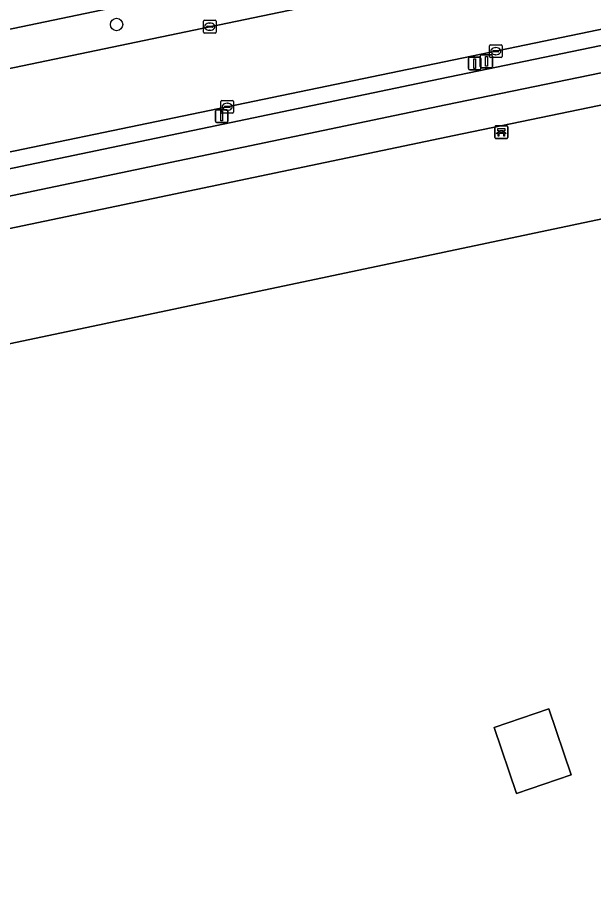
# Model space of a CAD drawing. Extents: x 164494 to 166241, y 382475 to 384495.
# Drawn here: x 165067.4 to 165112.8, y 384305.4 to 384374.5 of the extents above; entities that cross this region are included whole.
import ezdxf

# ---------------------------------------------------------------- set-up
doc = ezdxf.new("R2010")
doc.units = 0
for name, color, linetype in [('IMGEO_Bank', 7, 'Continuous'), ('IMGEO_Berm_groen', 7, 'Continuous'), ('IMGEO_Boom', 7, 'Continuous'), ('IMGEO_Erf', 7, 'Continuous'), ('IMGEO_Fietspad_open', 7, 'Continuous'), ('IMGEO_Groenvoorziening', 7, 'Continuous'), ('IMGEO_Hek', 7, 'Continuous'), ('IMGEO_Kolk', 7, 'Continuous'), ('IMGEO_Lichtmast', 7, 'Continuous'), ('IMGEO_Pand', 7, 'Continuous'), ('IMGEO_Rijbaan_lokaal_open', 7, 'Continuous'), ('IMGEO_Verkeersregelinstallatiepaal', 7, 'Continuous'), ('IMGEO_Voetpad_open', 7, 'Continuous')]:
    doc.layers.add(name, color=color, linetype=linetype)

msp = doc.modelspace()

# ---------------------------------------------------------------- linework, layer by layer
at = {"layer": 'IMGEO_Bank'}
for p, q in [((165105.023, 384365.095), (165105.023, 384365.936)), ((165105.023, 384365.936), (165105.023, 384365.095)), ((165105.098, 384366.02), (165105.939, 384366.02)), ((165105.939, 384366.02), (165105.098, 384366.02)), ((165106.023, 384365.945), (165106.023, 384365.104)), ((165106.023, 384365.104), (165106.023, 384365.945)), ((165105.72, 384365.418), (165105.327, 384365.418)), ((165105.332, 384365.526), (165105.332, 384365.632)), ((165105.376, 384365.632), (165105.376, 384365.526)), ((165105.664, 384365.638), (165105.382, 384365.638)), ((165105.382, 384365.52), (165105.664, 384365.52)), ((165105.67, 384365.526), (165105.67, 384365.632)), ((165105.714, 384365.632), (165105.714, 384365.526)), ((165105.948, 384365.02), (165105.107, 384365.02)), ((165105.107, 384365.02), (165105.948, 384365.02))]:
    msp.add_line(p, q, dxfattribs=at)
for points in [[(165105.326, 384365.638), (165105.24, 384365.638), (165105.24, 384365.799), (165105.803, 384365.799), (165105.803, 384365.638), (165105.72, 384365.638)], [(165105.27, 384365.418), (165105.128, 384365.418), (165105.24, 384365.52), (165105.326, 384365.52)], [(165105.32, 384365.411), (165105.32, 384365.204), (165105.277, 384365.204), (165105.277, 384365.411)], [(165105.72, 384365.52), (165105.803, 384365.52), (165105.915, 384365.418), (165105.776, 384365.418)], [(165105.77, 384365.411), (165105.77, 384365.204), (165105.726, 384365.204), (165105.726, 384365.411)]]:
    msp.add_lwpolyline(points, dxfattribs=at)
for centre, radius, start, end in [((165105.101, 384365.942), 0.0779, 92.4484, 184.28452), ((165105.101, 384365.942), 0.0779, 92.4484, 184.28452), ((165105.945, 384365.942), 0.0779, 2.4484, 94.28452), ((165105.945, 384365.942), 0.0779, 2.4484, 94.28452), ((165105.101, 384365.098), 0.0779, 182.4484, 274.28452), ((165105.101, 384365.098), 0.0779, 182.4484, 274.28452), ((165105.27, 384365.411), 0.00671, 2.89567, 87.10433), ((165105.327, 384365.411), 0.00671, 92.89567, 177.10433), ((165105.325, 384365.631), 0.00671, 2.89567, 87.10433), ((165105.325, 384365.527), 0.00671, 272.89567, 357.10433), ((165105.382, 384365.631), 0.00671, 92.89567, 177.10433), ((165105.382, 384365.527), 0.00671, 182.89567, 267.10433), ((165105.664, 384365.631), 0.00671, 2.89567, 87.10433), ((165105.664, 384365.527), 0.00671, 272.89567, 357.10433), ((165105.721, 384365.631), 0.00671, 92.89567, 177.10433), ((165105.721, 384365.527), 0.00671, 182.89567, 267.10433), ((165105.719, 384365.411), 0.00671, 2.89567, 87.10433), ((165105.776, 384365.411), 0.00671, 92.89567, 177.10433), ((165105.945, 384365.098), 0.0779, 272.4484, 4.28452), ((165105.945, 384365.098), 0.0779, 272.4484, 4.28452)]:
    msp.add_arc(centre, radius, start, end, dxfattribs=at)
at = {"layer": 'IMGEO_Berm_groen'}
for points in [[(165103.145, 384381.247), (165078.417, 384376.067), (165044.842, 384369.066), (164998.737, 384359.434), (164936.708, 384346.52), (164925.461, 384344.192), (164926.103, 384341.106), (164933.216, 384342.574), (164954.306, 384347.035), (164980.37, 384352.43), (164994.137, 384355.385), (165015.253, 384359.737), (165037.346, 384364.383), (165059.459, 384368.999), (165082.552, 384373.828), (165103.18, 384378.131), (165103.841, 384378.298)], [(165118.108, 384374.601), (165083.93, 384367.513), (165060.866, 384362.734), (165038.786, 384358.11), (165016.662, 384353.497), (165001.186, 384350.268), (165001.461, 384348.974), (165051.79, 384359.513), (165100.699, 384369.712), (165114.768, 384372.637)]]:
    msp.add_lwpolyline(points, dxfattribs=at)
at = {"layer": 'IMGEO_Boom'}
msp.add_circle((165075.214, 384374.002), 0.489, dxfattribs=at)
at = {"layer": 'IMGEO_Erf'}
msp.add_lwpolyline([(165121.194, 384360.319), (165097.67, 384355.369), (165074.224, 384350.422), (165049.402, 384345.197), (165032.09, 384341.677), (165016.726, 384338.497)], dxfattribs=at)
msp.add_lwpolyline([(165104.957, 384318.638), (165109.254, 384320.097), (165111.018, 384314.902), (165106.721, 384313.443)], close=True, dxfattribs=at)
at = {"layer": 'IMGEO_Fietspad_open'}
for points in [[(164795.6, 384317.184), (164798.561, 384317.801), (164845.552, 384327.536), (164876.06, 384333.902), (164900.22, 384338.981), (164917.673, 384342.602), (164918.341, 384339.504), (164926.103, 384341.106), (164925.461, 384344.192), (164936.708, 384346.52), (164998.737, 384359.434), (165044.842, 384369.066), (165078.417, 384376.067), (165103.145, 384381.247)], [(165118.509, 384373.384), (165114.768, 384372.637), (165100.699, 384369.712), (165051.79, 384359.513), (165001.461, 384348.974), (164996.183, 384347.859), (164980.371, 384344.544), (164956.926, 384339.68), (164933.359, 384334.783), (164911.059, 384330.145), (164868.55, 384321.331), (164832.678, 384313.85), (164825.97, 384312.501), (164814.364, 384310.101), (164814.35, 384310.172), (164809.331, 384309.126), (164809.333, 384309.08), (164801.696, 384307.495)], [(164802.068, 384305.407), (164809.925, 384307.04), (164833.08, 384311.822), (164838.611, 384312.969), (164868.92, 384319.253), (164912.329, 384328.255), (164932.507, 384332.46), (164958.923, 384337.938), (164978.743, 384342.085), (164996.584, 384345.814), (165001.876, 384346.919), (165052.181, 384357.436), (165101.155, 384367.679), (165118.614, 384371.278), (165123.59, 384372.323)]]:
    msp.add_lwpolyline(points, dxfattribs=at)
at = {"layer": 'IMGEO_Groenvoorziening'}
msp.add_lwpolyline([(165097.67, 384355.369), (165121.194, 384360.319), (165128.463, 384361.866), (165121.469, 384369.317), (165101.82, 384365.255), (165052.6, 384354.959), (165007.446, 384345.541), (165010.705, 384337.217), (165014.207, 384337.944), (165014.284, 384337.57), (165016.804, 384338.097), (165016.726, 384338.497), (165032.09, 384341.677), (165049.402, 384345.197), (165074.224, 384350.422)], close=True, dxfattribs=at)
at = {"layer": 'IMGEO_Hek'}
msp.add_lwpolyline([(165128.694, 384361.62), (165128.463, 384361.866), (165121.194, 384360.319), (165097.67, 384355.369), (165074.224, 384350.422), (165049.402, 384345.197), (165032.09, 384341.677), (165016.726, 384338.497), (165016.804, 384338.097)], dxfattribs=at)
at = {"layer": 'IMGEO_Kolk'}
for p, q in [((165082.051, 384373.402), (165082.051, 384374.254)), ((165082.126, 384374.328), (165082.978, 384374.328)), ((165082.539, 384374.108), (165082.564, 384374.108)), ((165083.052, 384374.254), (165083.052, 384373.402)), ((165082.31, 384373.822), (165082.31, 384373.834)), ((165082.748, 384373.785), (165082.35, 384373.785)), ((165082.353, 384373.871), (165082.751, 384373.871)), ((165082.562, 384373.548), (165082.537, 384373.548)), ((165082.794, 384373.834), (165082.794, 384373.822)), ((165082.978, 384373.328), (165082.126, 384373.328)), ((165104.588, 384371.476), (165104.588, 384372.328)), ((165104.663, 384372.402), (165105.515, 384372.402)), ((165105.076, 384372.182), (165105.101, 384372.182)), ((165105.589, 384372.328), (165105.589, 384371.476)), ((165105.515, 384371.402), (165104.663, 384371.402)), ((165104.847, 384371.896), (165104.847, 384371.908)), ((165105.285, 384371.859), (165104.887, 384371.859)), ((165104.89, 384371.945), (165105.288, 384371.945)), ((165105.099, 384371.622), (165105.074, 384371.622)), ((165105.331, 384371.908), (165105.331, 384371.896)), ((165083.429, 384367.087), (165083.429, 384367.939)), ((165083.504, 384368.013), (165084.356, 384368.013)), ((165084.43, 384367.939), (165084.43, 384367.087)), ((165083.688, 384367.507), (165083.688, 384367.519)), ((165084.126, 384367.47), (165083.728, 384367.47)), ((165083.731, 384367.556), (165084.129, 384367.556)), ((165083.94, 384367.233), (165083.915, 384367.233)), ((165083.917, 384367.793), (165083.942, 384367.793)), ((165084.172, 384367.519), (165084.172, 384367.507)), ((165084.356, 384367.013), (165083.504, 384367.013))]:
    msp.add_line(p, q, dxfattribs=at)
for points in [[(165082.051, 384373.402), (165082.051, 384374.254)], [(165082.126, 384374.328), (165082.978, 384374.328)], [(165083.052, 384374.254), (165083.052, 384373.402)], [(165082.978, 384373.328), (165082.126, 384373.328)], [(165104.588, 384371.476), (165104.588, 384372.328)], [(165104.663, 384372.402), (165105.515, 384372.402)], [(165105.589, 384372.328), (165105.589, 384371.476)], [(165105.515, 384371.402), (165104.663, 384371.402)], [(165083.429, 384367.087), (165083.429, 384367.939)], [(165083.504, 384368.013), (165084.356, 384368.013)], [(165084.43, 384367.939), (165084.43, 384367.087)], [(165084.356, 384367.013), (165083.504, 384367.013)]]:
    msp.add_lwpolyline(points, dxfattribs=at)
for centre, radius, start, end in [((165082.128, 384374.252), 0.0765, 91.55205, 178.44795), ((165082.128, 384374.252), 0.0765, 91.55205, 178.44795), ((165082.976, 384374.252), 0.0765, 1.55205, 88.44795), ((165082.976, 384374.252), 0.0765, 1.55205, 88.44795), ((165082.128, 384373.404), 0.0765, 181.55205, 268.44795), ((165082.128, 384373.404), 0.0765, 181.55205, 268.44795), ((165082.35, 384373.831), 0.0403, 85.87752, 175.75265), ((165082.347, 384373.821), 0.0366, 178.93798, 274.71019), ((165082.751, 384373.828), 0.043, 264.86636, 352.45326), ((165082.755, 384373.833), 0.0386, 1.73085, 96.63898), ((165082.976, 384373.404), 0.0765, 271.55205, 358.44795), ((165082.976, 384373.404), 0.0765, 271.55205, 358.44795), ((165104.665, 384372.326), 0.0765, 91.55205, 178.44795), ((165104.665, 384372.326), 0.0765, 91.55205, 178.44795), ((165105.513, 384372.326), 0.0765, 1.55205, 88.44795), ((165105.513, 384372.326), 0.0765, 1.55205, 88.44795), ((165104.665, 384371.478), 0.0765, 181.55205, 268.44795), ((165104.665, 384371.478), 0.0765, 181.55205, 268.44795), ((165104.887, 384371.905), 0.0403, 85.87752, 175.75265), ((165104.884, 384371.895), 0.0366, 178.93798, 274.71019), ((165105.288, 384371.902), 0.043, 264.86636, 352.45326), ((165105.292, 384371.907), 0.0386, 1.73085, 96.63898), ((165105.513, 384371.478), 0.0765, 271.55205, 358.44795), ((165105.513, 384371.478), 0.0765, 271.55205, 358.44795), ((165083.506, 384367.937), 0.0765, 91.55205, 178.44795), ((165083.506, 384367.937), 0.0765, 91.55205, 178.44795), ((165084.354, 384367.937), 0.0765, 1.55205, 88.44795), ((165084.354, 384367.937), 0.0765, 1.55205, 88.44795), ((165083.728, 384367.516), 0.0403, 85.87752, 175.75265), ((165083.725, 384367.506), 0.0366, 178.93798, 274.71019), ((165084.129, 384367.513), 0.043, 264.86636, 352.45326), ((165084.133, 384367.518), 0.0386, 1.73085, 96.63898), ((165083.506, 384367.089), 0.0765, 181.55205, 268.44795), ((165083.506, 384367.089), 0.0765, 181.55205, 268.44795), ((165084.354, 384367.089), 0.0765, 271.55205, 358.44795), ((165084.354, 384367.089), 0.0765, 271.55205, 358.44795)]:
    msp.add_arc(centre, radius, start, end, dxfattribs=at)
for centre, major_axis, ratio, start_param, end_param in [((165082.538, 384373.828), (-0.387, 0.002), 0.722429, 4.712389, 7.853982), ((165082.563, 384373.828), (-0.39, 0.002), 0.717154, 1.570796, 4.712389), ((165105.075, 384371.902), (-0.387, 0.002), 0.722429, 4.712389, 7.853982), ((165105.1, 384371.902), (-0.39, 0.002), 0.717154, 1.570796, 4.712389), ((165083.916, 384367.513), (-0.387, 0.002), 0.722429, 4.712389, 7.853982), ((165083.941, 384367.513), (-0.39, 0.002), 0.717154, 1.570796, 4.712389)]:
    msp.add_ellipse(centre, major_axis=major_axis, ratio=ratio, start_param=start_param, end_param=end_param, dxfattribs=at)
at = {"layer": 'IMGEO_Lichtmast'}
for p, q in [((165103.85, 384370.699), (165103.85, 384371.499)), ((165103.85, 384371.499), (165103.85, 384370.699)), ((165103.95, 384371.599), (165104.74, 384371.599)), ((165104.74, 384371.599), (165103.95, 384371.599)), ((165104.84, 384371.499), (165104.84, 384370.699)), ((165104.84, 384370.699), (165104.84, 384371.499)), ((165104.74, 384370.599), (165103.95, 384370.599)), ((165103.95, 384370.599), (165104.74, 384370.599)), ((165082.995, 384366.391), (165082.995, 384367.191)), ((165082.995, 384367.191), (165082.995, 384366.391)), ((165083.095, 384367.291), (165083.885, 384367.291)), ((165083.885, 384367.291), (165083.095, 384367.291)), ((165083.985, 384367.191), (165083.985, 384366.391)), ((165083.985, 384366.391), (165083.985, 384367.191)), ((165083.885, 384366.291), (165083.095, 384366.291)), ((165083.095, 384366.291), (165083.885, 384366.291))]:
    msp.add_line(p, q, dxfattribs=at)
for points in [[(165104.27, 384371.474), (165104.42, 384371.474), (165104.42, 384370.724), (165104.27, 384370.724), (165104.27, 384371.474)], [(165083.415, 384367.166), (165083.565, 384367.166), (165083.565, 384366.416), (165083.415, 384366.416), (165083.415, 384367.166)]]:
    msp.add_lwpolyline(points, dxfattribs=at)
for centre, start, end in [((165103.95, 384371.499), 90, 180), ((165103.95, 384371.499), 90, 180), ((165104.74, 384371.499), 0, 90), ((165104.74, 384371.499), 360, 90), ((165103.95, 384370.699), 180, 270), ((165103.95, 384370.699), 180, 270), ((165104.74, 384370.699), 270, 0), ((165104.74, 384370.699), 270, 0), ((165083.095, 384367.191), 90, 180), ((165083.095, 384367.191), 90, 180), ((165083.885, 384367.191), 0, 90), ((165083.885, 384367.191), 360, 90), ((165083.095, 384366.391), 180, 270), ((165083.095, 384366.391), 180, 270), ((165083.885, 384366.391), 270, 0), ((165083.885, 384366.391), 270, 0)]:
    msp.add_arc(centre, 0.1, start, end, dxfattribs=at)
at = {"layer": 'IMGEO_Pand'}
msp.add_lwpolyline([(165109.254, 384320.097), (165104.957, 384318.638), (165106.721, 384313.443), (165111.018, 384314.902)], close=True, dxfattribs=at)
at = {"layer": 'IMGEO_Rijbaan_lokaal_open'}
for points in [[(164923.017, 384333.971), (164933.937, 384336.234), (164935.002, 384336.455), (164955.553, 384340.732), (164955.712, 384340.765), (164981.397, 384346.103), (164981.482, 384346.121), (164995.659, 384349.115), (164995.895, 384349.164), (165001.186, 384350.268), (165016.662, 384353.497), (165038.786, 384358.11), (165060.866, 384362.734), (165083.93, 384367.513), (165118.108, 384374.601), (165110.316, 384389.55)], [(165103.841, 384378.298), (165103.18, 384378.131), (165082.552, 384373.828), (165059.459, 384368.999), (165037.346, 384364.383), (165015.253, 384359.737), (164994.137, 384355.385), (164980.37, 384352.43), (164954.306, 384347.035), (164933.216, 384342.574), (164926.103, 384341.106), (164918.341, 384339.504), (164908.242, 384337.42), (164886.155, 384332.862), (164865.073, 384328.486), (164845.934, 384324.502), (164823.887, 384319.91), (164800.79, 384315.134), (164796.746, 384314.295), (164799.153, 384308.224)]]:
    msp.add_lwpolyline(points, dxfattribs=at)
at = {"layer": 'IMGEO_Verkeersregelinstallatiepaal'}
for p, q in [((165102.929, 384370.522), (165102.929, 384371.322)), ((165102.929, 384371.322), (165102.929, 384370.522)), ((165103.029, 384371.422), (165103.819, 384371.422)), ((165103.819, 384371.422), (165103.029, 384371.422)), ((165103.919, 384371.322), (165103.919, 384370.522)), ((165103.919, 384370.522), (165103.919, 384371.322)), ((165103.819, 384370.422), (165103.029, 384370.422)), ((165103.029, 384370.422), (165103.819, 384370.422))]:
    msp.add_line(p, q, dxfattribs=at)
msp.add_lwpolyline([(165103.349, 384371.297), (165103.499, 384371.297), (165103.499, 384370.547), (165103.349, 384370.547), (165103.349, 384371.297)], dxfattribs=at)
for centre, start, end in [((165103.029, 384371.322), 90, 180), ((165103.029, 384371.322), 90, 180), ((165103.819, 384371.322), 0, 90), ((165103.819, 384371.322), 360, 90), ((165103.029, 384370.522), 180, 270), ((165103.029, 384370.522), 180, 270), ((165103.819, 384370.522), 270, 0), ((165103.819, 384370.522), 270, 0)]:
    msp.add_arc(centre, 0.1, start, end, dxfattribs=at)
at = {"layer": 'IMGEO_Voetpad_open'}
for points in [[(165123.59, 384372.323), (165118.614, 384371.278), (165101.155, 384367.679), (165052.181, 384357.436), (165001.876, 384346.919), (164996.584, 384345.814), (164978.743, 384342.085), (164958.923, 384337.938), (164932.507, 384332.46), (164912.329, 384328.255), (164868.92, 384319.253), (164838.611, 384312.969), (164833.08, 384311.822), (164809.925, 384307.04), (164802.068, 384305.407)], [(164913.849, 384326.017), (164931.494, 384329.683), (164931.595, 384329.704), (164960.93, 384335.824), (164961.279, 384335.897), (164976.708, 384339.106), (164976.791, 384339.123), (164985.728, 384340.992), (164986.639, 384341.182), (164997.097, 384343.369), (164998.345, 384343.632), (165002.371, 384344.482), (165003.041, 384344.622), (165006.564, 384345.357), (165007.446, 384345.541), (165052.6, 384354.959), (165101.82, 384365.255), (165121.469, 384369.317)]]:
    msp.add_lwpolyline(points, dxfattribs=at)

doc.saveas('drawing.dxf')
